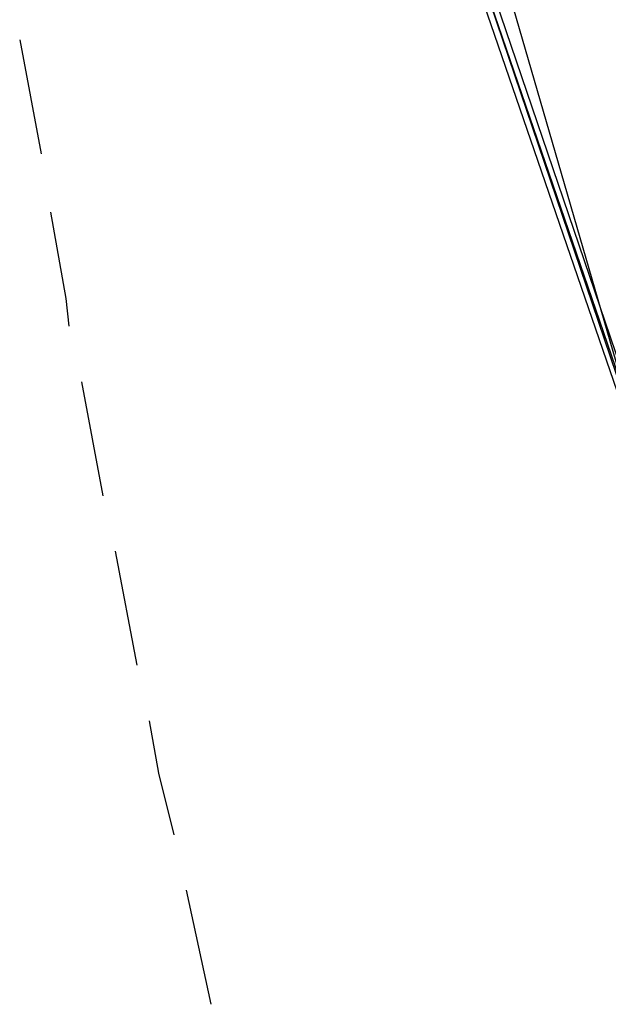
# Model space of a CAD drawing. Header units: feet. Extents: x -79 to 198, y -22 to 181.
# Tile 304 of 656: x 14.52 to 17.07, y 38.71 to 42.97. Entities that reach past the tile are written whole.
import ezdxf

# ---------------------------------------------------------------- set-up
doc = ezdxf.new("R2010")
doc.units = ezdxf.units.FT
doc.layers.add('A-LINEA', color=7, linetype='CONTINUOUS')

msp = doc.modelspace()

# ---------------------------------------------------------------- linework, layer by layer
at = {"layer": 'A-LINEA'}
for p, q in [((15.07, 48.4907), (17.1689, 41.2494)), ((15.07, 48.4907), (17.1689, 41.2494)), ((14.52, 42.8844), (14.6133, 42.3911)), ((14.7867, 41.4044), (14.88, 40.9111)), ((14.9333, 40.6711), (15.0267, 40.1778)), ((15.24, 39.2044), (15.3467, 38.7111))]:
    msp.add_line(p, q, dxfattribs=at)
for points in [[(16.5067, 43.1911), (17.7867, 39.4578), (17.8, 39.4578), (17.8, 39.4711), (16.5333, 43.1911), (16.52, 43.2044), (16.5067, 43.1911)], [(16.5067, 43.1911), (17.7867, 39.4578), (17.8, 39.4578), (17.8, 39.4711), (16.5333, 43.1911), (16.52, 43.2044), (16.5067, 43.1911)], [(16.48, 43.1778), (17.76, 39.4578), (17.76, 39.4444), (17.7733, 39.4578), (16.5067, 43.1911), (16.4933, 43.1911), (16.48, 43.1778)], [(16.48, 43.1778), (17.76, 39.4578), (17.76, 39.4444), (17.7733, 39.4578), (16.5067, 43.1911), (16.4933, 43.1911), (16.48, 43.1778)], [(14.6533, 42.1378), (14.72, 41.7644), (14.7333, 41.6444)], [(15.08, 39.9378), (15.12, 39.7111), (15.1867, 39.4444)]]:
    msp.add_lwpolyline(points, dxfattribs=at)

doc.saveas('drawing.dxf')
